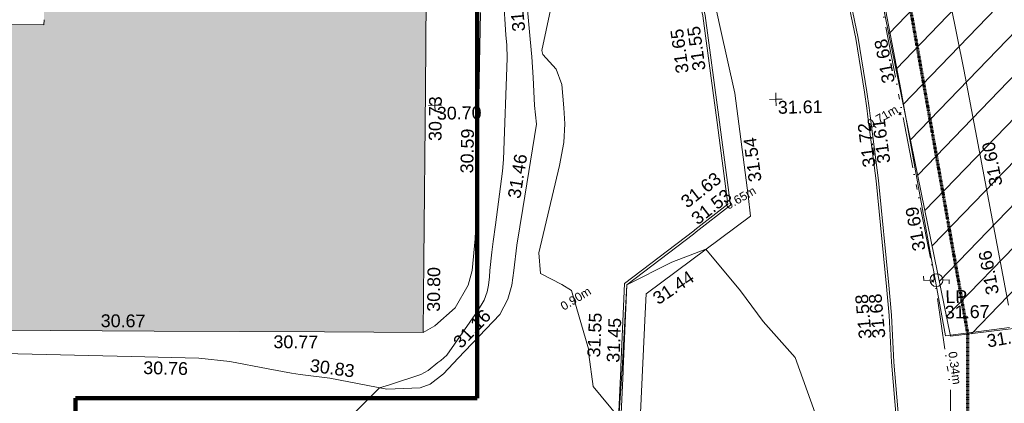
# Model space of a CAD drawing. Header units: millimetres. Extents: x -290717 to 520720, y -103372 to 287762.
# Tile 267 of 375: x 113670 to 142541, y 118059 to 129301. Entities that reach past the tile are written whole.
import ezdxf

# ---------------------------------------------------------------- set-up
doc = ezdxf.new("R2010")
doc.units = ezdxf.units.MM
for name, pattern in [('Dash 1_5mm', [3, 1.5, -1.5]), ('IMPORT-HIDDEN2 _3_', [4762.5, 3175, -1587.5]), ('IMPORT-UG_ELEC_QLB2 _2_', [2500, 1500, -300, 0, -50, 150, -300, 0, -200]), ('IMPORT-UG_ELEC_STREET LIGHTING_QLB2 _2_', [2700, 1500, -300, 0, -250, 150, -300, 0, -200])]:
    doc.linetypes.add(name, pattern=pattern)
for name, color, linetype, lineweight, true_color in [('00_TOPO_FURN_LAMP_POST', 7, 'Continuous', 9, 0x666666), ('00_UAV_BUILDING_OUTLINE', 5, 'Continuous', 9, 0x0000ff), ('00_UAV_FENCE', 7, 'Continuous', 9, 0x264c2f), ('00_UAV_FURN_LAMP_POST', 7, 'Continuous', 9, 0xa50000), ('00_UAV_KERB_BOTTOM', 1, 'Continuous', 9, 0xff0000), ('00_UAV_KERB_TOP', 7, 'Continuous', 9, 0xa500a5), ('00_UAV_LEVEL_SPOT', 7, 'Continuous', 9, 0x666666), ('00_UAV_SLOPE_BOTTOM', 30, 'Continuous', 9, 0xff7f00), ('00_UAV_SLOPE_TOP', 40, 'Continuous', 9, 0xffbf00), ('01_DTM_CONTOUR_MNR', 7, 'Continuous', 9, 0xa5a552), ('12333-PUM-2D-U-0001-C01 - Rev2_REVIT IMPORT_dwg', 7, 'Continuous', 9, 0x767676), ('A_RHA_Line', 7, 'Continuous', 9, 0x00a600), ('PUM-CHAMBER EXTENTS', 6, 'IMPORT-HIDDEN2 _3_', 9, 0xff00ff), ('PUM-ELECTRIC-QLB2', 1, 'IMPORT-UG_ELEC_QLB2 _2_', 9, 0xff0000), ('PUM-ELECTRIC-SL-QLB2', 7, 'IMPORT-UG_ELEC_STREET LIGHTING_QLB2 _2_', 9, 0xff7f7f), ('PUM-UNABLE TO SURVEY', 190, 'Continuous', 9, 0x7f00ff)]:
    doc.layers.add(name, color=color, linetype=linetype, lineweight=lineweight, true_color=true_color)
for name, color, linetype, lineweight in [('00_UAV_DRIVE_WAY', 7, 'Continuous', 9), ('A_RHA_Detail', 7, 'Continuous', 9), ('GEN-TEXT', 7, 'Continuous', 9)]:
    doc.layers.add(name, color=color, linetype=linetype, lineweight=lineweight)
doc.styles.add('Arial_1', font='arial.ttf', dxfattribs={"height": 250})
doc.styles.add('Swis721 Lt BT_2', font='swissl.ttf', dxfattribs={"height": 375})

# ---------------------------------------------------------------- blocks, each defined once
blk = doc.blocks.new('12333-PUM-2D-U-0001-C01 - Rev2_REVIT IMPORT_dwg_MSL_Lamp_Post_SYM-2077240-Site Location Plan Existing')
at = {"layer": '00_TOPO_FURN_LAMP_POST', "color": 254, "true_color": 0xcccccc, "flags": 128}
for points in [[(-500, 0), (-1000, 0), (-1000, 317)], [(500, 0), (1000, 0), (1000, -317)]]:
    blk.add_lwpolyline(points, dxfattribs=at)
at = {"layer": '00_TOPO_FURN_LAMP_POST', "color": 254, "true_color": 0xcccccc}
blk.add_circle((0, 0), 500, dxfattribs=at)
blk = doc.blocks.new('12333-PUM-2D-U-0001-C01 - Rev2_REVIT IMPORT_dwg_UAV-2077255-Site Location Plan Existing')
at = {"layer": '00_UAV_LEVEL_SPOT', "color": 254, "true_color": 0xcccccc, "flags": 128}
for points in [[(0, -500), (0, 0), (-500, 0)], [(500, 0), (0, 0), (0, 500)]]:
    blk.add_lwpolyline(points, dxfattribs=at)
blk = doc.blocks.new('12333-PUM-2D-U-0001-C01 - Rev2_REVIT IMPORT_dwg_MGS62954_T2_Galway_ITM_3d_Rev1-2077680-Site Location Plan Existing')
at = {"layer": '00_UAV_DRIVE_WAY', "color": 254, "true_color": 0xcccccc, "flags": 128}
blk.add_lwpolyline([(534035414, 725663814), (534035730, 725668736), (534035734, 725668803), (534036061, 725673792), (534036099, 725674365), (534039199, 725676585), (534039132, 725677193), (534038797, 725680205), (534038406, 725682135), (534038133, 725683485), (534037179, 725686980), (534036598, 725689109), (534035747, 725691769), (534035226, 725693399), (534033889, 725696403), (534033126, 725698116), (534030165, 725699114), (534029618, 725699298), (534027236, 725703025), (534026812, 725703687), (534024506, 725707213), (534024151, 725707757), (534025140, 725710885), (534024947, 725711355)], dxfattribs=at)
at = {"layer": '00_UAV_FENCE', "color": 254, "true_color": 0xcccccc, "flags": 128}
blk.add_lwpolyline([(534046732, 725673198), (534044851, 725672984), (534044474, 725675287), (534043774, 725679567), (534043662, 725680221), (534042982, 725684169), (534042794, 725685145), (534042212, 725688174), (534041902, 725690064), (534041807, 725690643), (534043705, 725691052), (534044122, 725688617), (534044581, 725685934), (534044993, 725683694), (534045528, 725680781), (534045871, 725678772), (534046348, 725675978), (534046715, 725673844)], dxfattribs=at)
at = {"layer": '00_UAV_KERB_BOTTOM', "color": 254, "true_color": 0xcccccc, "flags": 128}
for points in [[(534042077, 725683303), (534042373, 725681738), (534042603, 725680161), (534042658, 725679692), (534042686, 725679438), (534042893, 725677560), (534043143, 725674460), (534043212, 725673610), (534043256, 725672236), (534043442, 725669469)], [(534035159, 725668620), (534035381, 725672101), (534035385, 725672172), (534035534, 725674642), (534037512, 725676094), (534037596, 725676156), (534038612, 725676922), (534038336, 725679357), (534038199, 725680521), (534037966, 725682496), (534037574, 725684320), (534037203, 725685404), (534036511, 725687421), (534035703, 725690173), (534035662, 725690311), (534034577, 725693475)]]:
    blk.add_lwpolyline(points, dxfattribs=at)
at = {"layer": '00_UAV_KERB_TOP', "color": 254, "true_color": 0xcccccc, "flags": 128}
for points in [[(534042146, 725683317), (534042442, 725681749), (534042672, 725680171), (534042728, 725679700), (534042753, 725679469), (534042963, 725677567), (534043211, 725674491), (534043282, 725673614), (534043326, 725672240), (534043510, 725669501)], [(534035089, 725668625), (534035315, 725672177), (534035319, 725672233), (534035466, 725674679), (534037521, 725676188), (534037554, 725676212), (534038538, 725676954), (534038267, 725679349), (534038113, 725680656), (534037897, 725682485), (534037507, 725684301), (534037085, 725685531), (534036444, 725687400), (534035595, 725690290), (534035591, 725690302), (534034511, 725693453)]]:
    blk.add_lwpolyline(points, dxfattribs=at)
at = {"layer": '00_UAV_SLOPE_BOTTOM', "color": 254, "true_color": 0xcccccc, "flags": 128}
blk.add_lwpolyline([(534029540, 725673348), (534029885, 725673540), (534030494, 725674053), (534030885, 725674714), (534031008, 725675142), (534031114, 725676068), (534031170, 725677001), (534031197, 725677726), (534031380, 725682697)], dxfattribs=at)
at = {"layer": '00_UAV_SLOPE_TOP', "color": 254, "true_color": 0xcccccc, "flags": 128}
blk.add_lwpolyline([(534017235, 725672948), (534020966, 725672794), (534022953, 725672712), (534023860, 725672598), (534024976, 725672358), (534025653, 725672221), (534025914, 725672183), (534026779, 725672056), (534028444, 725671708), (534029418, 725671727), (534029713, 725671831), (534030109, 725672126), (534030553, 725672575), (534031800, 725673832), (534032042, 725674282), (534032161, 725674691), (534032225, 725675122), (534032332, 725675856), (534032526, 725676934), (534032969, 725679394), (534032918, 725679945), (534032890, 725680758), (534032862, 725681364), (534032824, 725681889), (534032565, 725685450)], dxfattribs=at)
at = {"layer": '01_DTM_CONTOUR_MNR', "color": 254, "true_color": 0xcccccc, "flags": 128}
for points in [[(534027231, 725670789), (534028230, 725671750), (534028520, 725671829), (534029449, 725672118), (534029665, 725672235), (534029955, 725672463), (534030047, 725672517), (534030217, 725672673), (534031142, 725673940), (534031344, 725674266), (534031437, 725674504), (534031477, 725674701), (534031511, 725674944), (534031529, 725675131), (534031588, 725675661), (534031636, 725675979), (534031714, 725676465), (534031948, 725678033), (534031986, 725678375), (534032140, 725681343), (534032137, 725681728), (534032119, 725682031), (534032017, 725684185)], [(534040989, 725670780), (534040430, 725672420), (534039509, 725673499), (534038864, 725674402), (534037870, 725675640), (534036864, 725675281), (534035530, 725674640), (534035351, 725672176), (534035230, 725670760), (534034493, 725671676), (534034382, 725672619), (534034378, 725672783), (534033906, 725674498), (534033632, 725674686), (534033011, 725675013), (534032975, 725675618), (534033619, 725678167), (534033760, 725678841), (534033799, 725679384), (534033773, 725679854), (534033726, 725680541), (534033574, 725680995), (534033185, 725681432), (534033162, 725681551), (534033989, 725685118)]]:
    blk.add_lwpolyline(points, dxfattribs=at)
at = {"xscale": 0.375, "yscale": 0.375, "zscale": 0.375}
for name, p in [('12333-PUM-2D-U-0001-C01 - Rev2_REVIT IMPORT_dwg_UAV-2077255-Site Location Plan Existing', (534030000, 725680000)), ('12333-PUM-2D-U-0001-C01 - Rev2_REVIT IMPORT_dwg_UAV-2077255-Site Location Plan Existing', (534040000, 725680000)), ('12333-PUM-2D-U-0001-C01 - Rev2_REVIT IMPORT_dwg_MSL_Lamp_Post_SYM-2077240-Site Location Plan Existing', (534044614, 725674619))]:
    blk.add_blockref(name, p, dxfattribs=at)
at = {"layer": '00_UAV_BUILDING_OUTLINE', "color": 251, "true_color": 0x666666, "char_height": 375, "width": 1495.9, "attachment_point": 1, "line_spacing_factor": 1.005062, "style": 'Swis721 Lt BT_2'}
for s, insert, rotation in [('30.73', (534029798, 725678957), 88.4784), ('30.80', (534029665, 725673954), 88.4784), ('30.67', (534020096, 725674045), 358.6865), ('30.77', (534025149, 725673340), 358.6865)]:
    blk.add_mtext(s, dxfattribs=dict(at, insert=insert, rotation=rotation))
at = {"layer": '00_UAV_DRIVE_WAY', "color": 251, "true_color": 0x666666, "char_height": 375, "width": 1495.9, "attachment_point": 1, "line_spacing_factor": 1.005062, "style": 'Swis721 Lt BT_2'}
for s, insert, rotation in [('31.54', (534039166, 725677569), 96.3367), ('31.44', (534036243, 725674341), 32.6479)]:
    blk.add_mtext(s, dxfattribs=dict(at, insert=insert, rotation=rotation))
at = {"layer": '00_UAV_FENCE', "color": 251, "true_color": 0x666666, "char_height": 375, "width": 1495.9, "attachment_point": 1, "line_spacing_factor": 1.005062, "style": 'Swis721 Lt BT_2'}
for s, insert, rotation in [('31.68', (534043131, 725680383), 99.7649), ('31.60', (534046231, 725677313), 99.6834), ('31.69', (534043945, 725675454), 99.2881), ('31.66', (534046075, 725674132), 99.7251), ('31.68', (534046032, 725672988), 8.8447)]:
    blk.add_mtext(s, dxfattribs=dict(at, insert=insert, rotation=rotation))
at = {"layer": '00_UAV_FURN_LAMP_POST', "color": 251, "true_color": 0x666666, "char_height": 375, "attachment_point": 1, "line_spacing_factor": 1.005062, "style": 'Swis721 Lt BT_2'}
for s, insert, width in [('LP', (534044866, 725674313), 707.59), ('31.67', (534044844, 725673862), 1495.9)]:
    blk.add_mtext(s, dxfattribs=dict(at, insert=insert, width=width))
at = {"layer": '00_UAV_KERB_BOTTOM', "color": 251, "true_color": 0x666666, "char_height": 375, "width": 1495.9, "attachment_point": 1, "line_spacing_factor": 1.005062, "style": 'Swis721 Lt BT_2'}
for s, insert, rotation in [('31.55', (534037583, 725680857), 96.7225), ('31.61', (534042950, 725678046), 96.29), ('31.53', (534037414, 725676640), 36.938), ('31.58', (534042315, 725672921), 94.2064), ('31.45', (534034901, 725672380), 86.5344)]:
    blk.add_mtext(s, dxfattribs=dict(at, insert=insert, rotation=rotation))
at = {"layer": '00_UAV_KERB_TOP', "color": 251, "true_color": 0x666666, "char_height": 375, "width": 1495.9, "attachment_point": 1, "line_spacing_factor": 1.005062, "style": 'Swis721 Lt BT_2'}
for s, insert, rotation in [('31.65', (534037090, 725680787), 96.7225), ('31.72', (534042523, 725677940), 96.29), ('31.63', (534037118, 725677137), 36.9836), ('31.68', (534042715, 725672931), 94.2824), ('31.55', (534034335, 725672543), 86.5479)]:
    blk.add_mtext(s, dxfattribs=dict(at, insert=insert, rotation=rotation))
at = {"layer": '00_UAV_LEVEL_SPOT', "char_height": 375, "width": 1495.9, "attachment_point": 1, "line_spacing_factor": 1.005062, "style": 'Swis721 Lt BT_2'}
for s, insert in [('30.70', (534030052, 725679949)), ('31.61', (534040052, 725679949))]:
    blk.add_mtext(s, dxfattribs=dict(at, insert=insert))
at = {"layer": '00_UAV_SLOPE_BOTTOM', "color": 251, "true_color": 0x666666, "insert": (534030711, 725677995), "char_height": 375, "width": 1495.9, "attachment_point": 1, "rotation": 87.8886, "line_spacing_factor": 1.005062, "style": 'Swis721 Lt BT_2'}
blk.add_mtext('30.59', dxfattribs=at)
at = {"layer": '00_UAV_SLOPE_TOP', "color": 251, "true_color": 0x666666, "char_height": 375, "width": 1495.9, "attachment_point": 1, "line_spacing_factor": 1.005062, "style": 'Swis721 Lt BT_2'}
for s, insert, rotation in [('31.47', (534032312, 725682103), 94.1574), ('31.46', (534032083, 725677268), 79.7935), ('31.16', (534030377, 725673101), 45.253), ('30.76', (534021323, 725672649), 357.6366), ('30.83', (534026237, 725672634), 351.2293)]:
    blk.add_mtext(s, dxfattribs=dict(at, insert=insert, rotation=rotation))
blk = doc.blocks.new('12333-PUM-2D-U-0001-C01 - Rev2_REVIT IMPORT_dwg-1620468-Site Location Plan Existing')
at = {"layer": 'PUM-CHAMBER EXTENTS', "true_color": 0xfff4d4}
h = blk.add_hatch(dxfattribs=at)
h.set_pattern_fill('FP_14', style=0, pattern_type=2)
h.set_pattern_definition([(45, (-533641079.65, -725615854.36), (-618.7184335, 618.7184335), [])])
h.paths.add_polyline_path([(403919, 57113), (422583, 59060), (425379, 57267), (446445, 59136), (445962, 65973), (472441, 70955), (475862, 83852), (472404, 114550), (470529, 123489), (451569, 121706), (448766, 118522), (443614, 118197), (441393, 120609), (437801, 120124), (427379, 117956), (414454, 116427), (403467, 115262), (398244, 114381), (392331, 110752), (389433, 106836), (388966, 103228), (391008, 96415), (397227, 88459), (396038, 85270), (397111, 81773), (398121, 78637), (399845, 78914), (400589, 74988), (403495, 59393)])
at = {"layer": 'GEN-TEXT', "color": 253, "true_color": 0xaaaaaa}
for p, q in [((402513, 63627), (402584, 63698)), ((402584, 63627), (402513, 63698)), ((403384, 58707), (403455, 58778)), ((403455, 58707), (403384, 58778))]:
    blk.add_line(p, q, dxfattribs=at)
at = {"layer": 'PUM-ELECTRIC-SL-QLB2', "color": 254, "true_color": 0xffd4d4, "flags": 128}
blk.add_lwpolyline([(397906, 25116), (400490, 33576), (402897, 42655), (403770, 47867), (403886, 55625), (403508, 58602), (401864, 67973), (400502, 74625), (399321, 78697), (396199, 86119), (393351, 89606), (390426, 94366), (388193, 99724), (386636, 104794)], dxfattribs=at)
at = {"layer": 'PUM-UNABLE TO SURVEY', "color": 7, "true_color": 0xfff4d4, "flags": 128}
blk.add_lwpolyline([(472441, 70955), (445962, 65973), (446445, 59136), (425379, 57267), (422583, 59060), (403919, 57113), (400589, 74988), (400192, 77084)], dxfattribs=at)
blk.add_blockref('12333-PUM-2D-U-0001-C01 - Rev2_REVIT IMPORT_dwg_MGS62954_T2_Galway_ITM_3d_Rev1-2077680-Site Location Plan Existing', (-533641080, -725615854))
at = {"layer": 'PUM-ELECTRIC-QLB2', "char_height": 250, "width": 1160.03, "attachment_point": 2, "line_spacing_factor": 0.941778, "style": 'Arial_1'}
for s, insert, rotation in [('0.71m', (401975, 63692), 29.2431), ('0.65m', (397769, 61385), 29.2431), ('0.90m', (392884, 58516), 30.427)]:
    blk.add_mtext(s, dxfattribs=dict(at, insert=insert, rotation=rotation))
at = {"layer": 'PUM-ELECTRIC-SL-QLB2', "insert": (404153, 56198), "char_height": 250, "width": 1160.03, "attachment_point": 2, "rotation": 277.2363, "line_spacing_factor": 0.941778, "style": 'Arial_1'}
blk.add_mtext('0.34m', dxfattribs=at)

msp = doc.modelspace()

# ---------------------------------------------------------------- hatches: boundary and pattern name
at = {"layer": 'A_RHA_Detail', "true_color": 0xc0c0c0}
h = msp.add_hatch(color=9, dxfattribs=at)
h.paths.add_polyline_path([(-80881, -68503), (-80401, -68483), (-80401, -62985), (-24475, -63009), (-24456, -50840), (-36623, -50832), (-36623, -44229), (-50959, -44214), (-50959, -42574), (-54564, -42571), (-54566, -45054), (-92409, -45027), (-92412, -49202), (-100062, -49202), (-100052, -64853), (-86121, -64853), (-86092, -62958), (-84861, -62958), (-84855, -68240), (-80871, -68240)])
h.paths.add_polyline_path([(-137239, -68462), (-132720, -68433), (-132847, -62850), (-130455, -62917), (-130498, -61356), (-117581, -61423), (-117492, -49184), (-125137, -49178), (-125134, -45033), (-163007, -45006), (-163007, -44090), (-163124, -44090), (-163123, -42384), (-166564, -42384), (-166565, -44044), (-193158, -44025), (-193195, -62864), (-137270, -62917), (-137254, -65680)])
h.paths.add_polyline_path([(120311, -32334), (120312, -31611), (133451, -31638), (133469, -19718), (121296, -19692), (121320, -8191), (112277, -8172), (112263, -14811), (78286, -14740), (78293, -8167), (76546, -8163), (69356, -8153), (69354, -9157), (68373, -9155), (68373, -13706), (69334, -13708), (69325, -16250), (66623, -16250), (66620, -17995), (65989, -17995), (65985, -19731), (57152, -19712), (57127, -31560), (70278, -31587), (70278, -32272), (78264, -32285), (78267, -31020), (112336, -31091), (112336, -32318), (119781, -32333)])
h.paths.add_polyline_path([(7504, -1791), (15482, -674), (15484, 148), (56188, 206), (56156, 14338), (18017, 14236), (17968, 34313), (21727, 34324), (21709, 40608), (18010, 40608), (17996, 45484), (9770, 45421), (3966, 45443), (3985, 14177), (1023, 14177), (-277, 14191), (-232, 5977), (-226, 194), (1220, 180), (7478, 143), (7489, -674)])
h.paths.add_polyline_path([(77756, 53), (77730, 1700), (94464, 1660), (94606, 17991), (88810, 18015), (88800, 14437), (69414, 14458), (69377, 100), (70761, 92)])
h.paths.add_polyline_path([(61252, 46454), (105775, 46473), (105768, 61853), (92285, 61853), (92309, 65784), (96107, 65768), (96060, 75209), (101085, 75072), (104988, 74765), (108404, 74364), (112009, 73787), (115645, 73050), (116891, 72762), (120209, 71893), (120865, 71704), (124136, 70670), (127436, 69481), (127820, 69395), (128274, 69332), (128732, 69307), (129190, 69320), (129645, 69372), (130095, 69461), (130535, 69588), (130963, 69751), (131376, 69950), (131771, 70182), (132163, 70461), (132496, 70742), (132821, 71065), (133117, 71414), (133384, 71787), (133617, 72179), (133817, 72591), (133983, 73018), (134112, 73458), (134204, 73907), (134258, 74362), (134273, 74820), (134251, 75277), (134190, 75731), (134091, 76179), (133955, 76617), (133783, 77041), (133576, 77450), (133336, 77840), (133064, 78209), (132762, 78554), (132432, 78872), (132077, 79161), (131698, 79420), (131300, 79646), (131094, 79746), (132146, 83110), (122788, 86283), (121604, 82800), (117096, 83871), (116842, 83526), (116121, 91222), (110238, 91274), (110194, 90435), (104988, 90486), (104973, 94310), (103746, 94310), (103840, 122852), (96365, 122932), (96350, 123952), (104556, 123902), (104607, 120249), (125503, 120134), (125662, 137657), (114480, 137699), (114382, 129150), (104644, 129188), (104578, 126217), (101184, 126159), (101265, 135959), (89967, 135989), (89928, 125824), (93631, 125841), (93581, 122932), (88697, 122905), (88679, 95739), (86378, 95739), (86378, 96178), (83280, 96201), (83274, 95736), (70170, 95733), (70166, 96272), (66675, 96257), (66655, 95756), (65785, 95756), (65888, 117471), (53473, 117488), (53434, 98570), (40649, 98570), (40610, 94406), (38854, 94410), (38849, 89464), (40612, 89518), (40665, 86258), (38372, 86306), (38370, 76901), (50938, 76944), (50923, 74599), (56485, 74589), (56485, 75195), (92465, 75233), (92646, 71767), (89811, 69363), (85313, 69361), (85313, 66907), (75210, 66903), (75210, 63816), (70819, 63816), (70819, 64253), (69457, 64253), (69456, 66902), (61303, 66899), (61305, 63970), (70500, 63970), (70500, 61853), (61246, 61849), (61252, 46455)])
h.paths.add_polyline_path([(-17153, 48569), (-17153, 60770), (-29363, 60775), (-29363, 67399), (-43507, 67405), (-43489, 69093), (-45766, 69109), (-45794, 67405), (-47272, 67404), (-47272, 66455), (-86005, 66469), (-86007, 60522), (-92663, 60522), (-92667, 50184), (-79752, 50180), (-79752, 48591), (-17158, 48569)])
h.paths.add_polyline_path([(-201056, 48629), (-138378, 48635), (-138378, 50133), (-125468, 50134), (-125469, 60566), (-132187, 60566), (-132187, 66533), (-170643, 66806), (-170643, 67739), (-200340, 67489), (-200349, 60828), (-201058, 60828), (-201057, 51102)])
h.paths.add_polyline_path([(-240052, 54769), (-239444, 54811), (-239187, 54842), (-238765, 54941), (-238382, 55122), (-237990, 55355), (-237269, 55936), (-237030, 56229), (-236793, 56569), (-236555, 57004), (-236433, 57267), (-236300, 57753), (-236251, 58017), (-236236, 58516), (-236233, 58988), (-236214, 59823), (-236364, 59821), (-236634, 60698), (-236392, 61432), (-236225, 61435), (-236202, 62638), (-232564, 62639), (-232564, 63049), (-232732, 63049), (-232860, 63458), (-232732, 63914), (-232561, 63914), (-232522, 70598), (-240629, 70599), (-240630, 72351), (-246413, 72347), (-246413, 70616), (-254450, 70619), (-254455, 70754), (-254470, 73192), (-263883, 73268), (-263902, 68261), (-263715, 68260), (-263553, 67820), (-263719, 67392), (-263914, 67392), (-263957, 58634), (-260181, 58611), (-260192, 56354), (-257185, 56339), (-257213, 57093), (-257339, 57093), (-257471, 57532), (-257339, 58062), (-257203, 58064), (-257174, 58599), (-256478, 58575), (-256478, 58789), (-256013, 58912), (-255397, 58781), (-255397, 58596), (-243810, 58586), (-243805, 58352), (-243741, 57885), (-243619, 57422), (-243424, 56944), (-243247, 56608), (-243003, 56250), (-242732, 55933), (-242372, 55603), (-242141, 55425), (-241805, 55217), (-241529, 55077), (-241101, 54917), (-240836, 54841), (-240453, 54789), (-240203, 54777)])
h.paths.add_polyline_path([(40277, 59895), (40329, 69197), (36589, 69218), (36619, 74674), (32264, 74687), (32233, 69156), (11917, 69270), (11967, 78219), (29088, 78123), (29143, 88141), (15719, 88216), (15733, 90590), (4594, 90652), (4525, 78265), (10097, 78234), (10077, 74773), (4548, 74804), (4466, 60107), (19126, 60025), (19140, 62528), (31739, 62457), (31725, 59943), (38370, 59906)])
h.paths.add_polyline_path([(-246083, 72334), (-246083, 72334), (-246208, 72334)])
h.paths.add_polyline_path([(-114575, 112178), (-114575, 112178), (-114707, 115802)])
h.paths.add_polyline_path([(-154700, 101760), (-114382, 101776), (-114382, 106927), (-113756, 106927), (-113758, 111847), (-114432, 111847), (-114432, 112178), (-114575, 112178), (-114579, 121707), (-123057, 121707), (-123069, 156453), (-119381, 156454), (-119381, 160166), (-115501, 160167), (-115503, 166207), (-132412, 166600), (-132412, 166666), (-135275, 166665), (-135275, 166628), (-135911, 166628), (-135911, 166352), (-152521, 166346), (-152518, 159143), (-150699, 159118), (-150756, 122561), (-151059, 122561), (-151061, 121302), (-154138, 121373), (-154138, 121865), (-154704, 121867), (-154689, 119352), (-154746, 119352), (-154746, 118722), (-160794, 118749), (-160794, 119411), (-163852, 119422), (-163855, 118762), (-167569, 118779), (-166635, 124395), (-166844, 124471), (-167569, 124708), (-168028, 124841), (-168631, 124991), (-169238, 125117), (-169850, 125220), (-170466, 125298), (-171089, 125352), (-171704, 125381), (-172325, 125386), (-172782, 125375), (-173402, 125337), (-174019, 125276), (-174634, 125190), (-175245, 125081), (-176047, 124896), (-176665, 124725), (-177045, 124609), (-177632, 124405), (-176665, 118819), (-177559, 118822), (-177662, 125263), (-176365, 126543), (-159462, 126320), (-157058, 128609), (-157061, 136153), (-158639, 137740), (-159352, 137740), (-161634, 140201), (-168728, 140257), (-171035, 137943), (-174184, 137943), (-176460, 140292), (-177342, 140292), (-177342, 140358), (-183429, 140356), (-185922, 137917), (-185922, 131757), (-186907, 131757), (-187725, 130810), (-187724, 127376), (-186481, 126305), (-186479, 122327), (-185176, 121059), (-180304, 121059), (-180304, 118802), (-193555, 118802), (-193555, 133118), (-192594, 133118), (-192594, 134201), (-192225, 134201), (-192226, 136615), (-192595, 136615), (-192595, 137734), (-193589, 137734), (-193589, 147475), (-193163, 147493), (-192607, 147551), (-192360, 147590), (-192200, 147617), (-191883, 147683), (-191569, 147762), (-191020, 147932), (-190951, 147956), (-190648, 148071), (-190350, 148198), (-190057, 148336), (-189770, 148486), (-189375, 148717), (-189133, 148873), (-188868, 149059), (-188610, 149255), (-188355, 149465), (-188080, 149714), (-187885, 149902), (-187538, 150274), (-187446, 150378), (-187241, 150629), (-187046, 150888), (-186862, 151154), (-186546, 151670), (-186524, 151707), (-163675, 151670), (-163688, 148134), (-157304, 148136), (-157304, 155760), (-157557, 155765), (-157556, 166678), (-187009, 166700), (-187013, 162054), (-188707, 162045), (-188706, 155022), (-188738, 154651), (-188799, 154283), (-188857, 154035), (-188966, 153679), (-189103, 153333), (-189266, 152998), (-189455, 152677), (-189645, 152421), (-189917, 152104), (-190213, 151809), (-190531, 151539), (-190869, 151294), (-191225, 151076), (-191598, 150887), (-192093, 150683), (-192485, 150570), (-192904, 150482), (-193187, 150441), (-193594, 150407), (-193595, 151460), (-205369, 151455), (-205354, 113350), (-207187, 113349), (-207184, 105991), (-205313, 105991), (-205311, 101770), (-175489, 101781), (-175489, 110890), (-154703, 110898), (-154701, 103310)])
h.paths.add_polyline_path([(193736, 113048), (208865, 114991), (208976, 114127), (216448, 115086), (216039, 118272), (232649, 120405), (233426, 114352), (240632, 115278), (239855, 121330), (256407, 123456), (257092, 118089), (264572, 119041), (261878, 138525), (259179, 138222), (259197, 137439), (254686, 136897), (255413, 131315), (240853, 129522), (239771, 137919), (240650, 138010), (240062, 142777), (239166, 142685), (237631, 151018), (266173, 154561), (271297, 142612), (276532, 144861), (274942, 148528), (302075, 160135), (300216, 164320), (301528, 164907), (300405, 167478), (299017, 166946), (295627, 174519), (294333, 177537), (287289, 174519), (289428, 169661), (272957, 162557), (271943, 164897), (267016, 162764), (268502, 159357), (265200, 157946), (226856, 153147), (227510, 148852), (228281, 141179), (227302, 141050), (227895, 136433), (228749, 136524), (229602, 128024), (217691, 126494), (217642, 126874), (215139, 126553), (215195, 126113), (215016, 126090), (214841, 127450), (192259, 124549), (193486, 114991)])
h.paths.add_polyline_path([(-78076, 117606), (-78076, 117610), (-78070, 129486), (-74723, 129478), (-74723, 125436), (-48016, 125380), (-47997, 135873), (-61198, 135902), (-74715, 135924), (-74724, 131865), (-78070, 131873), (-78063, 149550), (-58292, 149542), (-58292, 148946), (-37708, 148938), (-37708, 159740), (-44148, 159743), (-44148, 162961), (-49830, 162961), (-49831, 160632), (-78494, 160644), (-78494, 161615), (-78739, 161615), (-78692, 168188), (-90845, 168127), (-90963, 152687), (-89065, 152686), (-89080, 117610), (-78375, 117606)])
h.paths.add_polyline_path([(69255, 129236), (69260, 136168), (86068, 136131), (86009, 164703), (58790, 164724), (58790, 170119), (54460, 170122), (54457, 166153), (47042, 166159), (47041, 164669), (39173, 164675), (39173, 164079), (17015, 164095), (17002, 147267), (12660, 147267), (12654, 139138), (17031, 139135), (17025, 129935), (39191, 129919), (39191, 129258), (69014, 129236)])
h.paths.add_polyline_path([(39266, 139468), (33051, 139484), (33088, 153428), (39278, 153412), (39278, 152830), (43058, 152820), (43025, 140093), (39267, 140093)])
h.paths.add_polyline_path([(1980, 189123), (18699, 189180), (18678, 195254), (24349, 195273), (24335, 199551), (28830, 199566), (28798, 208816), (24335, 208806), (24334, 209113), (16812, 209088), (16807, 208844), (6772, 208809), (6797, 201489), (-8471, 201437), (-8471, 200429), (-11856, 200418), (-11824, 190892), (-7615, 190905), (-7615, 190171), (-4609, 190169), (-4608, 190917), (1973, 190939), (1977, 189837)])
h.paths.add_polyline_path([(-20506, 190640), (-20122, 206347), (-41550, 207015), (-41462, 210450), (-31391, 210152), (-31079, 223863), (-44305, 224231), (-44491, 211866), (-47510, 211943), (-47723, 203659), (-47076, 203635), (-47175, 199532), (-46801, 199520), (-46874, 195479), (-44600, 195425), (-44686, 192243), (-38074, 192136), (-38104, 191127), (-21538, 190669)])
h.paths.add_polyline_path([(16801, 195962), (9657, 196015), (9644, 199514), (11632, 199486), (11632, 203322), (16807, 203391), (16801, 195984)])
h.paths.add_polyline_path([(122085, 200536), (122088, 206386), (125211, 206386), (125211, 206646), (126203, 206646), (126203, 207041), (130401, 206979), (130444, 209883), (126203, 209946), (126203, 214624), (127365, 214624), (127365, 225380), (126160, 225380), (126207, 241475), (119483, 241496), (119479, 246182), (109944, 246175), (109953, 233033), (115001, 233033), (115000, 208653), (112026, 208653), (112024, 200539), (122025, 200536)])
h.paths.add_polyline_path([(30087, 200987), (38031, 201029), (38031, 202923), (38110, 202923), (38067, 208828), (38013, 208828), (38012, 209013), (30045, 208970), (30061, 205986)])
h.paths.add_polyline_path([(195986, 205662), (202897, 206052), (202677, 209946), (195766, 209555)])
h.paths.add_polyline_path([(-91652, 206393), (-79454, 206433), (-79629, 238246), (-68904, 238215), (-68919, 246314), (-68757, 246313), (-68755, 246639), (-79620, 246651), (-79607, 247344), (-82155, 247318), (-82155, 247488), (-91641, 247473), (-91639, 246846), (-131470, 246641), (-131470, 250160), (-142857, 250177), (-142864, 246220), (-165119, 246272), (-165040, 253908), (-178677, 253930), (-178700, 238177), (-138599, 238209), (-138548, 206628), (-126647, 206572), (-126667, 234826), (-124963, 234826), (-124969, 234688), (-91596, 234664), (-91651, 207156)])
h.paths.add_polyline_path([(142124, 209114), (152768, 209127), (152745, 227013), (142101, 226999), (142122, 210583)])
h.paths.add_polyline_path([(168999, 209275), (169027, 226860), (161687, 226877), (161648, 209291), (168847, 209275)])
h.paths.add_polyline_path([(49761, 218477), (49794, 223316), (41274, 223363), (41274, 223291), (32187, 223352), (32202, 225553), (20082, 225635), (20035, 218708), (31566, 218630), (31566, 218599), (49547, 218478)])
h.paths.add_polyline_path([(162362, 234154), (162367, 241590), (135261, 241631), (135249, 234198), (160249, 234157)])
h.paths.add_polyline_path([(176459, 246710), (176516, 252173), (168884, 252253), (168935, 257069), (164355, 257117), (164296, 251512), (164417, 251511), (164368, 246837), (172300, 246753)])

# ---------------------------------------------------------------- linework, layer by layer
at = {"layer": 'A_RHA_Line', "color": 1, "lineweight": 140, "true_color": 0xff0000}
for p, q in [((127085, 118209), (127085, 139599)), ((115303, 118209), (127085, 118209)), ((115303, 92306), (115303, 118209))]:
    msp.add_line(p, q, dxfattribs=at)
at = {"layer": 'A_RHA_Line', "color": 30, "linetype": 'Dash 1_5mm', "lineweight": 70, "true_color": 0xff8000}
for p, q in [((138026, 139599), (141460, 120122)), ((138026, 139599), (141460, 120122)), ((141460, 120122), (141460, 105574)), ((141460, 120122), (141460, 105574))]:
    msp.add_line(p, q, dxfattribs=at)
at = {"layer": 'A_RHA_Line', "color": 7}
for p, q in [((125567, 127241), (125613, 132240)), ((114382, 129150), (109533, 129169)), ((114384, 129301), (114382, 129150)), ((125522, 122241), (125567, 127241)), ((125503, 120134), (125522, 122241)), ((112612, 120205), (117611, 120177)), ((117611, 120177), (122610, 120150)), ((122610, 120150), (125503, 120134))]:
    msp.add_line(p, q, dxfattribs=at)

# ---------------------------------------------------------------- block references
at = {"layer": '12333-PUM-2D-U-0001-C01 - Rev2_REVIT IMPORT_dwg', "color": 254, "linetype": 'IMPORT-UG_ELEC_STREET LIGHTING_QLB2 _2_', "true_color": 0xffd4d4, "rotation": 0.9999999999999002}
msp.add_blockref('12333-PUM-2D-U-0001-C01 - Rev2_REVIT IMPORT_dwg-1620468-Site Location Plan Existing', (-261895, 55870), dxfattribs=at)

doc.saveas('drawing.dxf')
